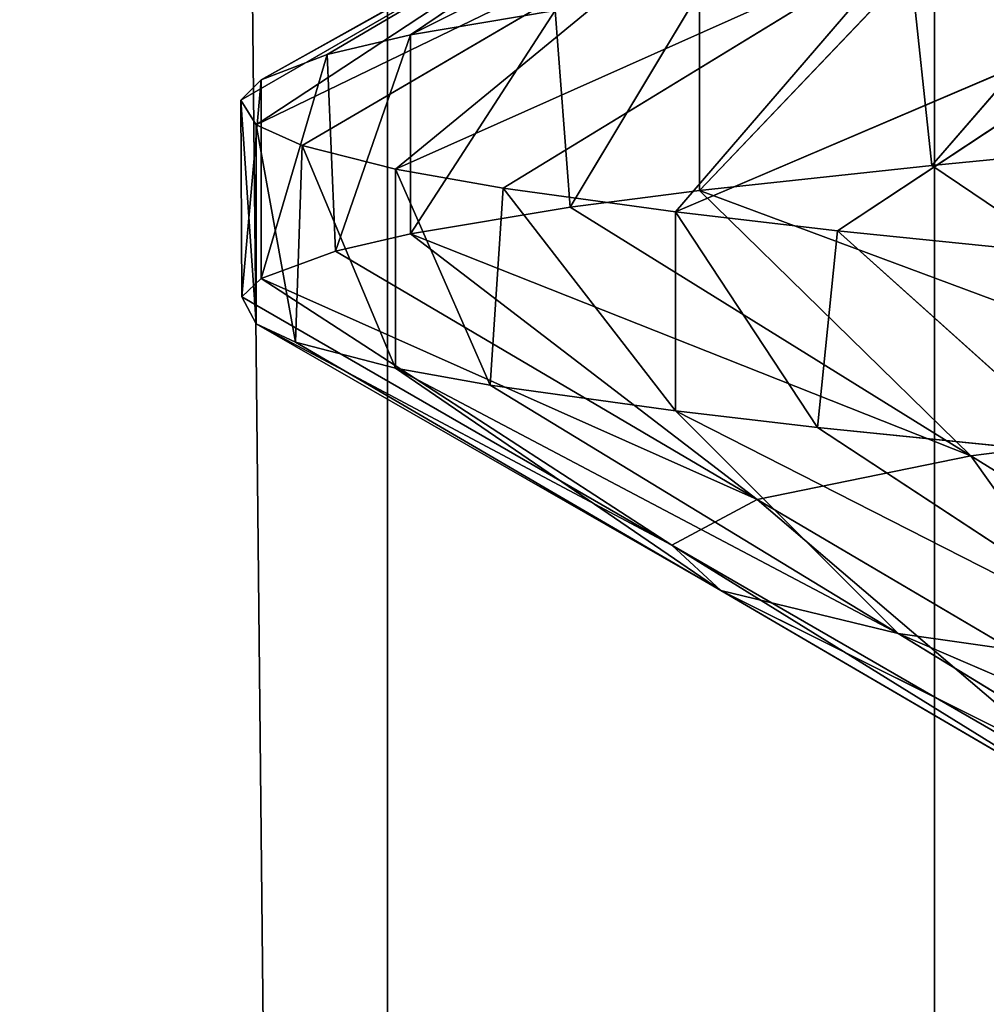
# Model space of a CAD drawing. Extents: x 12 to 103, y 2 to 366.
# Tile 601 of 656: x 55.584 to 56.192, y 253.423 to 254.042. Entities that reach past the tile are written whole.
import ezdxf

# ---------------------------------------------------------------- set-up
doc = ezdxf.new("R2010")
doc.units = 0
doc.header["$LTSCALE"] = 2.54
doc.layers.get('0').update_dxf_attribs({"color": 13, "linetype": 'CONTINUOUS'})

# ---------------------------------------------------------------- blocks, each defined once
blk = doc.blocks.new('SZCZOTKA_DO_WC_EQULA_WISZ_')
at = {"color": 0}
for p, q in [((55.81517, 245.935, 66.1756), (54.56515, 365.435, 65.5575)), ((55.81517, 245.935, 66.1756), (54.56515, 365.435, 65.5575)), ((55.81517, 245.935, 66.1756), (55.81517, 365.435, 66.1756)), ((55.81517, 245.935, 66.1756), (55.81517, 365.435, 66.1756)), ((56.15921, 245.935, 51.14445), (56.15921, 365.435, 51.14445)), ((56.15921, 245.935, 51.14445), (56.15921, 365.435, 51.14445)), ((56.17339, 254.20445, 59.6977), (55.82954, 254.03284, 59.51637)), ((56.17339, 254.20445, 59.6977), (55.82954, 254.03284, 59.51637)), ((55.73567, 254.00462, 59.00193), (56.04299, 254.17679, 59.24123)), ((55.73567, 254.00462, 59.00193), (56.04299, 254.17679, 59.24123)), ((56.04299, 254.17679, 59.24123), (55.77729, 254.02054, 59.29266)), ((56.04299, 254.17679, 59.24123), (55.77729, 254.02054, 59.29266)), ((56.04299, 254.17679, 59.24123), (55.82954, 254.03284, 59.51637)), ((56.04299, 254.17679, 59.24123), (55.82954, 254.03284, 59.51637)), ((55.72297, 253.99182, 58.76717), (55.99357, 254.14807, 58.76315)), ((55.72297, 253.99182, 58.76717), (55.99357, 254.14807, 58.76315)), ((55.99357, 254.14807, 58.76315), (55.73255, 253.97618, 58.47901)), ((55.99357, 254.14807, 58.76315), (55.73255, 253.97618, 58.47901)), ((55.73567, 254.00462, 59.00193), (55.99357, 254.14807, 58.76315)), ((55.73567, 254.00462, 59.00193), (55.99357, 254.14807, 58.76315)), ((56.02855, 254.11961, 58.28525), (55.73255, 253.97618, 58.47901)), ((56.02855, 254.11961, 58.28525), (55.73255, 253.97618, 58.47901)), ((56.02855, 254.11961, 58.28525), (55.76141, 253.96336, 58.24188)), ((56.02855, 254.11961, 58.28525), (55.76141, 253.96336, 58.24188)), ((55.82027, 253.94838, 57.9635), (56.02855, 254.11961, 58.28525)), ((55.82027, 253.94838, 57.9635), (56.02855, 254.11961, 58.28525)), ((55.82027, 253.94838, 57.9635), (56.14368, 254.0927, 57.82908)), ((55.82027, 253.94838, 57.9635), (56.14368, 254.0927, 57.82908)), ((55.88797, 253.93643, 57.74048), (56.14368, 254.0927, 57.82908)), ((55.88797, 253.93643, 57.74048), (56.14368, 254.0927, 57.82908)), ((56.14368, 254.0927, 57.82908), (55.9962, 253.9216, 57.47102)), ((56.14368, 254.0927, 57.82908), (55.9962, 253.9216, 57.47102)), ((56.2755, 254.08714, 60.45801), (56.15751, 253.95082, 60.2783)), ((56.2755, 254.08714, 60.45801), (56.15751, 253.95082, 60.2783)), ((56.14416, 254.07446, 60.25608), (56.01133, 253.935, 60.00669)), ((56.14416, 254.07446, 60.25608), (56.01133, 253.935, 60.00669)), ((56.14416, 254.07446, 60.25608), (56.15751, 253.95082, 60.2783)), ((56.14416, 254.07446, 60.25608), (56.15751, 253.95082, 60.2783)), ((56.01133, 254.06, 60.00669), (55.92994, 253.92455, 59.81845)), ((56.01133, 254.06, 60.00669), (55.92994, 253.92455, 59.81845)), ((56.3348, 254.06601, 57.40065), (55.9962, 253.9216, 57.47102)), ((56.3348, 254.06601, 57.40065), (55.9962, 253.9216, 57.47102)), ((56.01133, 254.06, 60.00669), (56.01133, 253.935, 60.00669)), ((56.01133, 254.06, 60.00669), (56.01133, 253.935, 60.00669)), ((56.3348, 254.06601, 57.40065), (56.09803, 253.90974, 57.26957)), ((56.3348, 254.06601, 57.40065), (56.09803, 253.90974, 57.26957)), ((55.92061, 254.0482, 59.79439), (55.82954, 253.90784, 59.51637)), ((55.92061, 254.0482, 59.79439), (55.82954, 253.90784, 59.51637)), ((55.92061, 254.0482, 59.79439), (55.82954, 254.03284, 59.51637)), ((55.92061, 254.0482, 59.79439), (55.82954, 254.03284, 59.51637)), ((55.92061, 254.0482, 59.79439), (55.92994, 253.92455, 59.81845)), ((55.92061, 254.0482, 59.79439), (55.92994, 253.92455, 59.81845)), ((55.82954, 254.03284, 59.51637), (55.77729, 254.02054, 59.29266)), ((55.82954, 254.03284, 59.51637), (55.77729, 254.02054, 59.29266)), ((55.82954, 254.03284, 59.51637), (55.78241, 253.89696, 59.3185)), ((55.82954, 254.03284, 59.51637), (55.78241, 253.89696, 59.3185)), ((55.82954, 254.03284, 59.51637), (55.82954, 253.90784, 59.51637)), ((55.82954, 254.03284, 59.51637), (55.82954, 253.90784, 59.51637)), ((55.77729, 254.02054, 59.29266), (55.73567, 253.87962, 59.00193)), ((55.77729, 254.02054, 59.29266), (55.73567, 253.87962, 59.00193)), ((55.77729, 254.02054, 59.29266), (55.73567, 254.00462, 59.00193)), ((55.77729, 254.02054, 59.29266), (55.73567, 254.00462, 59.00193)), ((55.77729, 254.02054, 59.29266), (55.78241, 253.89696, 59.3185)), ((55.77729, 254.02054, 59.29266), (55.78241, 253.89696, 59.3185)), ((55.73567, 254.00462, 59.00193), (55.72297, 253.99182, 58.76717)), ((55.73567, 254.00462, 59.00193), (55.72297, 253.99182, 58.76717)), ((55.73567, 254.00462, 59.00193), (55.72348, 253.86826, 58.79364)), ((55.73567, 254.00462, 59.00193), (55.72348, 253.86826, 58.79364)), ((55.73567, 254.00462, 59.00193), (55.73567, 253.87962, 59.00193)), ((55.73567, 254.00462, 59.00193), (55.73567, 253.87962, 59.00193)), ((55.72297, 253.99182, 58.76717), (55.72348, 253.86826, 58.79364)), ((55.72297, 253.99182, 58.76717), (55.72348, 253.86826, 58.79364)), ((55.72297, 253.99182, 58.76717), (55.73255, 253.85118, 58.47901)), ((55.72297, 253.99182, 58.76717), (55.73255, 253.85118, 58.47901)), ((55.72297, 253.99182, 58.76717), (55.73255, 253.97618, 58.47901)), ((55.72297, 253.99182, 58.76717), (55.73255, 253.97618, 58.47901)), ((55.73255, 253.97618, 58.47901), (55.73255, 253.85118, 58.47901)), ((55.73255, 253.97618, 58.47901), (55.73255, 253.85118, 58.47901)), ((55.73255, 253.97618, 58.47901), (55.75732, 253.83975, 58.26777)), ((55.73255, 253.97618, 58.47901), (55.75732, 253.83975, 58.26777)), ((55.73255, 253.97618, 58.47901), (55.76141, 253.96336, 58.24188)), ((55.73255, 253.97618, 58.47901), (55.76141, 253.96336, 58.24188)), ((55.76141, 253.96336, 58.24188), (55.75732, 253.83975, 58.26777)), ((55.76141, 253.96336, 58.24188), (55.75732, 253.83975, 58.26777)), ((55.76141, 253.96336, 58.24188), (55.82027, 253.82338, 57.96349)), ((55.76141, 253.96336, 58.24188), (55.82027, 253.82338, 57.96349)), ((55.76141, 253.96336, 58.24188), (55.82027, 253.94838, 57.9635)), ((55.76141, 253.96336, 58.24188), (55.82027, 253.94838, 57.9635)), ((56.15751, 253.95082, 60.2783), (56.2755, 253.96214, 60.45801)), ((56.15751, 253.95082, 60.2783), (56.2755, 253.96214, 60.45801)), ((56.01133, 253.935, 60.00669), (56.15751, 253.95082, 60.2783)), ((56.01133, 253.935, 60.00669), (56.15751, 253.95082, 60.2783)), ((56.15751, 253.95082, 60.2783), (56.38891, 253.79457, 60.13796)), ((56.15751, 253.95082, 60.2783), (56.38891, 253.79457, 60.13796)), ((55.82027, 253.94838, 57.9635), (55.82027, 253.82338, 57.96349)), ((55.82027, 253.94838, 57.9635), (55.82027, 253.82338, 57.96349)), ((55.82027, 253.94838, 57.9635), (55.8797, 253.81273, 57.76465)), ((55.82027, 253.94838, 57.9635), (55.8797, 253.81273, 57.76465)), ((55.82027, 253.94838, 57.9635), (55.88797, 253.93643, 57.74048)), ((55.82027, 253.94838, 57.9635), (55.88797, 253.93643, 57.74048)), ((55.88797, 253.93643, 57.74048), (55.8797, 253.81273, 57.76465)), ((55.88797, 253.93643, 57.74048), (55.8797, 253.81273, 57.76465)), ((55.88797, 253.93643, 57.74048), (55.9962, 253.7966, 57.47102)), ((55.88797, 253.93643, 57.74048), (55.9962, 253.7966, 57.47102)), ((55.88797, 253.93643, 57.74048), (55.9962, 253.9216, 57.47102)), ((55.88797, 253.93643, 57.74048), (55.9962, 253.9216, 57.47102)), ((55.92994, 253.92455, 59.81845), (56.01133, 253.935, 60.00669)), ((55.92994, 253.92455, 59.81845), (56.01133, 253.935, 60.00669)), ((56.01133, 253.935, 60.00669), (56.38891, 253.79457, 60.13796)), ((56.01133, 253.935, 60.00669), (56.38891, 253.79457, 60.13796)), ((56.01133, 253.935, 60.00669), (56.18187, 253.76828, 59.7196)), ((56.01133, 253.935, 60.00669), (56.18187, 253.76828, 59.7196)), ((55.82954, 253.90784, 59.51637), (55.92994, 253.92455, 59.81845)), ((55.82954, 253.90784, 59.51637), (55.92994, 253.92455, 59.81845)), ((55.92994, 253.92455, 59.81845), (56.18187, 253.76828, 59.7196)), ((55.92994, 253.92455, 59.81845), (56.18187, 253.76828, 59.7196)), ((55.9962, 253.9216, 57.47102), (55.9962, 253.7966, 57.47102)), ((55.9962, 253.9216, 57.47102), (55.9962, 253.7966, 57.47102)), ((55.9962, 253.9216, 57.47102), (56.08547, 253.78613, 57.29247)), ((55.9962, 253.9216, 57.47102), (56.08547, 253.78613, 57.29247)), ((55.9962, 253.9216, 57.47102), (56.09803, 253.90974, 57.26957)), ((55.9962, 253.9216, 57.47102), (56.09803, 253.90974, 57.26957)), ((55.78241, 253.89696, 59.3185), (55.82954, 253.90784, 59.51637)), ((55.78241, 253.89696, 59.3185), (55.82954, 253.90784, 59.51637)), ((56.18187, 253.76828, 59.7196), (55.82954, 253.90784, 59.51637)), ((55.82954, 253.90784, 59.51637), (56.04765, 253.74071, 59.26474)), ((55.82954, 253.90784, 59.51637), (56.04765, 253.74071, 59.26474)), ((56.18187, 253.76828, 59.7196), (55.82954, 253.90784, 59.51637)), ((56.09803, 253.90974, 57.26957), (56.08547, 253.78613, 57.29247)), ((56.09803, 253.90974, 57.26957), (56.08547, 253.78613, 57.29247)), ((56.09803, 253.90974, 57.26957), (56.25496, 253.76881, 57.0166)), ((56.09803, 253.90974, 57.26957), (56.25496, 253.76881, 57.0166)), ((56.09803, 253.90974, 57.26957), (56.25496, 253.89381, 57.0166)), ((56.09803, 253.90974, 57.26957), (56.25496, 253.89381, 57.0166)), ((55.73567, 253.87962, 59.00193), (55.78241, 253.89696, 59.3185)), ((55.73567, 253.87962, 59.00193), (55.78241, 253.89696, 59.3185)), ((55.78241, 253.89696, 59.3185), (56.04765, 253.74071, 59.26474)), ((55.78241, 253.89696, 59.3185), (56.04765, 253.74071, 59.26474)), ((55.72348, 253.86826, 58.79364), (55.73567, 253.87962, 59.00193)), ((55.72348, 253.86826, 58.79364), (55.73567, 253.87962, 59.00193)), ((56.04765, 253.74071, 59.26474), (55.73567, 253.87962, 59.00193)), ((55.73567, 253.87962, 59.00193), (55.99403, 253.71201, 58.78723)), ((55.73567, 253.87962, 59.00193), (55.99403, 253.71201, 58.78723)), ((56.04765, 253.74071, 59.26474), (55.73567, 253.87962, 59.00193)), ((55.73255, 253.85118, 58.47901), (55.72348, 253.86826, 58.79364)), ((55.72348, 253.86826, 58.79364), (55.99403, 253.71201, 58.78723)), ((55.72348, 253.86826, 58.79364), (55.99403, 253.71201, 58.78723)), ((55.73255, 253.85118, 58.47901), (55.72348, 253.86826, 58.79364)), ((55.75732, 253.83975, 58.26777), (55.73255, 253.85118, 58.47901)), ((55.99403, 253.71201, 58.78723), (55.73255, 253.85118, 58.47901)), ((55.73255, 253.85118, 58.47901), (56.02483, 253.6835, 58.3088)), ((55.73255, 253.85118, 58.47901), (56.02483, 253.6835, 58.3088)), ((55.75732, 253.83975, 58.26777), (55.73255, 253.85118, 58.47901)), ((55.99403, 253.71201, 58.78723), (55.73255, 253.85118, 58.47901)), ((55.82027, 253.82338, 57.96349), (55.75732, 253.83975, 58.26777)), ((55.75732, 253.83975, 58.26777), (56.02483, 253.6835, 58.3088)), ((55.75732, 253.83975, 58.26777), (56.02483, 253.6835, 58.3088)), ((55.82027, 253.82338, 57.96349), (55.75732, 253.83975, 58.26777)), ((55.8797, 253.81273, 57.76465), (55.82027, 253.82338, 57.96349)), ((56.02483, 253.6835, 58.3088), (55.82027, 253.82338, 57.96349)), ((55.82027, 253.82338, 57.96349), (56.13617, 253.65648, 57.85107)), ((55.82027, 253.82338, 57.96349), (56.13617, 253.65648, 57.85107)), ((55.8797, 253.81273, 57.76465), (55.82027, 253.82338, 57.96349)), ((56.02483, 253.6835, 58.3088), (55.82027, 253.82338, 57.96349)), ((55.9962, 253.7966, 57.47102), (55.8797, 253.81273, 57.76465)), ((55.8797, 253.81273, 57.76465), (56.13617, 253.65648, 57.85107)), ((55.8797, 253.81273, 57.76465), (56.13617, 253.65648, 57.85107)), ((55.9962, 253.7966, 57.47102), (55.8797, 253.81273, 57.76465)), ((56.08547, 253.78613, 57.29247), (55.9962, 253.7966, 57.47102)), ((56.13617, 253.65648, 57.85107), (55.9962, 253.7966, 57.47102)), ((55.9962, 253.7966, 57.47102), (56.32338, 253.62988, 57.42149)), ((55.9962, 253.7966, 57.47102), (56.32338, 253.62988, 57.42149)), ((56.08547, 253.78613, 57.29247), (55.9962, 253.7966, 57.47102)), ((56.13617, 253.65648, 57.85107), (55.9962, 253.7966, 57.47102)), ((56.18187, 253.76828, 59.7196), (56.38891, 253.79457, 60.13796)), ((56.18187, 253.76828, 59.7196), (56.38891, 253.79457, 60.13796)), ((56.25496, 253.76881, 57.0166), (56.08547, 253.78613, 57.29247)), ((56.08547, 253.78613, 57.29247), (56.32338, 253.62988, 57.42149)), ((56.08547, 253.78613, 57.29247), (56.32338, 253.62988, 57.42149)), ((56.25496, 253.76881, 57.0166), (56.08547, 253.78613, 57.29247)), ((56.04765, 253.74071, 59.26474), (56.18187, 253.76828, 59.7196)), ((56.04765, 253.74071, 59.26474), (56.18187, 253.76828, 59.7196)), ((56.18187, 253.76828, 59.7196), (56.4338, 253.61205, 59.62075)), ((56.18187, 253.76828, 59.7196), (56.4338, 253.61205, 59.62075)), ((56.18187, 253.76828, 59.7196), (56.31289, 253.58446, 59.21099)), ((56.18187, 253.76828, 59.7196), (56.31289, 253.58446, 59.21099)), ((55.99403, 253.71201, 58.78723), (56.04765, 253.74071, 59.26474)), ((55.99403, 253.71201, 58.78723), (56.04765, 253.74071, 59.26474)), ((56.04765, 253.74071, 59.26474), (56.31289, 253.58446, 59.21099)), ((56.04765, 253.74071, 59.26474), (56.31289, 253.58446, 59.21099)), ((56.04765, 253.74071, 59.26474), (56.26459, 253.55576, 58.78083)), ((56.04765, 253.74071, 59.26474), (56.26459, 253.55576, 58.78083)), ((56.02483, 253.6835, 58.3088), (55.99403, 253.71201, 58.78723)), ((55.99403, 253.71201, 58.78723), (56.26459, 253.55576, 58.78083)), ((55.99403, 253.71201, 58.78723), (56.26459, 253.55576, 58.78083)), ((55.99403, 253.71201, 58.78723), (56.29233, 253.52725, 58.34983)), ((55.99403, 253.71201, 58.78723), (56.29233, 253.52725, 58.34983)), ((56.02483, 253.6835, 58.3088), (55.99403, 253.71201, 58.78723)), ((56.13617, 253.65648, 57.85107), (56.02483, 253.6835, 58.3088)), ((56.02483, 253.6835, 58.3088), (56.29233, 253.52725, 58.34983)), ((56.02483, 253.6835, 58.3088), (56.29233, 253.52725, 58.34983)), ((56.02483, 253.6835, 58.3088), (56.39263, 253.50023, 57.9375)), ((56.02483, 253.6835, 58.3088), (56.39263, 253.50023, 57.9375)), ((56.13617, 253.65648, 57.85107), (56.02483, 253.6835, 58.3088)), ((56.32338, 253.62988, 57.42149), (56.13617, 253.65648, 57.85107)), ((56.13617, 253.65648, 57.85107), (56.39263, 253.50023, 57.9375)), ((56.13617, 253.65648, 57.85107), (56.39263, 253.50023, 57.9375)), ((56.13617, 253.65648, 57.85107), (56.56128, 253.47363, 57.55051)), ((56.13617, 253.65648, 57.85107), (56.56128, 253.47363, 57.55051)), ((56.32338, 253.62988, 57.42149), (56.13617, 253.65648, 57.85107))]:
    blk.add_line(p, q, dxfattribs=at)
mesh = blk.add_polyface(dxfattribs=at)
corners = [(55.81517, 245.935, 66.1756), (54.56515, 365.435, 65.5575), (54.56515, 245.935, 65.5575)]
mesh.append_faces([[corners[k] for k in face] for face in [(0, 1, 2)]], dxfattribs={"color": 0})
mesh = blk.add_polyface(dxfattribs=at)
corners = [(55.81517, 365.435, 66.1756), (54.56515, 365.435, 65.5575), (55.81517, 245.935, 66.1756)]
mesh.append_faces([[corners[k] for k in face] for face in [(0, 1, 2)]], dxfattribs={"color": 0})
mesh = blk.add_polyface(dxfattribs=at)
corners = [(56.15921, 245.935, 51.14445), (54.88222, 245.935, 51.70472), (56.15921, 365.435, 51.14445)]
mesh.append_faces([[corners[k] for k in face] for face in [(0, 1, 2)]], dxfattribs={"color": 0})
mesh = blk.add_polyface(dxfattribs=at)
corners = [(56.15921, 365.435, 51.14445), (54.88222, 245.935, 51.70472), (54.88222, 365.435, 51.70472)]
mesh.append_faces([[corners[k] for k in face] for face in [(0, 1, 2)]], dxfattribs={"color": 0})
mesh = blk.add_polyface(dxfattribs=at)
corners = [(57.15353, 245.935, 66.56725), (55.81517, 365.435, 66.1756), (55.81517, 245.935, 66.1756)]
mesh.append_faces([[corners[k] for k in face] for face in [(0, 1, 2)]], dxfattribs={"color": 0})
mesh = blk.add_polyface(dxfattribs=at)
corners = [(57.15353, 365.435, 66.56725), (55.81517, 365.435, 66.1756), (57.15353, 245.935, 66.56725)]
mesh.append_faces([[corners[k] for k in face] for face in [(0, 1, 2)]], dxfattribs={"color": 0})
mesh = blk.add_polyface(dxfattribs=at)
corners = [(57.5141, 245.935, 50.81445), (56.15921, 245.935, 51.14445), (57.5141, 365.435, 50.81445)]
mesh.append_faces([[corners[k] for k in face] for face in [(0, 1, 2)]], dxfattribs={"color": 0})
mesh = blk.add_polyface(dxfattribs=at)
corners = [(57.5141, 365.435, 50.81445), (56.15921, 245.935, 51.14445), (56.15921, 365.435, 51.14445)]
mesh.append_faces([[corners[k] for k in face] for face in [(0, 1, 2)]], dxfattribs={"color": 0})
mesh = blk.add_polyface(dxfattribs=at)
corners = [(55.92061, 254.0482, 59.79439), (56.17339, 254.20445, 59.6977), (55.82954, 254.03284, 59.51637)]
mesh.append_faces([[corners[k] for k in face] for face in [(0, 1, 2)]], dxfattribs={"color": 0})
mesh = blk.add_polyface(dxfattribs=at)
corners = [(56.17339, 254.20445, 59.6977), (56.04299, 254.17679, 59.24123), (55.82954, 254.03284, 59.51637)]
mesh.append_faces([[corners[k] for k in face] for face in [(0, 1, 2)]], dxfattribs={"color": 0})
mesh = blk.add_polyface(dxfattribs=at)
corners = [(56.04299, 254.17679, 59.24123), (55.99357, 254.14807, 58.76315), (55.73567, 254.00462, 59.00193)]
mesh.append_faces([[corners[k] for k in face] for face in [(0, 1, 2)]], dxfattribs={"color": 0})
mesh = blk.add_polyface(dxfattribs=at)
corners = [(55.77729, 254.02054, 59.29266), (56.04299, 254.17679, 59.24123), (55.73567, 254.00462, 59.00193)]
mesh.append_faces([[corners[k] for k in face] for face in [(0, 1, 2)]], dxfattribs={"color": 0})
mesh = blk.add_polyface(dxfattribs=at)
corners = [(55.82954, 254.03284, 59.51637), (56.04299, 254.17679, 59.24123), (55.77729, 254.02054, 59.29266)]
mesh.append_faces([[corners[k] for k in face] for face in [(0, 1, 2)]], dxfattribs={"color": 0})
mesh = blk.add_polyface(dxfattribs=at)
corners = [(55.72297, 253.99182, 58.76717), (55.99357, 254.14807, 58.76315), (55.73255, 253.97618, 58.47901)]
mesh.append_faces([[corners[k] for k in face] for face in [(0, 1, 2)]], dxfattribs={"color": 0})
mesh = blk.add_polyface(dxfattribs=at)
corners = [(55.73567, 254.00462, 59.00193), (55.99357, 254.14807, 58.76315), (55.72297, 253.99182, 58.76717)]
mesh.append_faces([[corners[k] for k in face] for face in [(0, 1, 2)]], dxfattribs={"color": 0})
mesh = blk.add_polyface(dxfattribs=at)
corners = [(55.99357, 254.14807, 58.76315), (56.02855, 254.11961, 58.28525), (55.73255, 253.97618, 58.47901)]
mesh.append_faces([[corners[k] for k in face] for face in [(0, 1, 2)]], dxfattribs={"color": 0})
mesh = blk.add_polyface(dxfattribs=at)
corners = [(55.73255, 253.97618, 58.47901), (56.02855, 254.11961, 58.28525), (55.76141, 253.96336, 58.24188)]
mesh.append_faces([[corners[k] for k in face] for face in [(0, 1, 2)]], dxfattribs={"color": 0})
mesh = blk.add_polyface(dxfattribs=at)
corners = [(56.02855, 254.11961, 58.28525), (55.82027, 253.94838, 57.9635), (55.76141, 253.96336, 58.24188)]
mesh.append_faces([[corners[k] for k in face] for face in [(0, 1, 2)]], dxfattribs={"color": 0})
mesh = blk.add_polyface(dxfattribs=at)
corners = [(56.02855, 254.11961, 58.28525), (56.14368, 254.0927, 57.82908), (55.82027, 253.94838, 57.9635)]
mesh.append_faces([[corners[k] for k in face] for face in [(0, 1, 2)]], dxfattribs={"color": 0})
mesh = blk.add_polyface(dxfattribs=at)
corners = [(55.82027, 253.94838, 57.9635), (56.14368, 254.0927, 57.82908), (55.88797, 253.93643, 57.74048)]
mesh.append_faces([[corners[k] for k in face] for face in [(0, 1, 2)]], dxfattribs={"color": 0})
mesh = blk.add_polyface(dxfattribs=at)
corners = [(56.14368, 254.0927, 57.82908), (55.9962, 253.9216, 57.47102), (55.88797, 253.93643, 57.74048)]
mesh.append_faces([[corners[k] for k in face] for face in [(0, 1, 2)]], dxfattribs={"color": 0})
mesh = blk.add_polyface(dxfattribs=at)
corners = [(56.14368, 254.0927, 57.82908), (56.3348, 254.06601, 57.40065), (55.9962, 253.9216, 57.47102)]
mesh.append_faces([[corners[k] for k in face] for face in [(0, 1, 2)]], dxfattribs={"color": 0})
mesh = blk.add_polyface(dxfattribs=at)
corners = [(56.2755, 254.08714, 60.45801), (56.14416, 254.07446, 60.25608), (56.15751, 253.95082, 60.2783)]
mesh.append_faces([[corners[k] for k in face] for face in [(0, 1, 2)]], dxfattribs={"color": 0})
mesh = blk.add_polyface(dxfattribs=at)
corners = [(56.2755, 254.08714, 60.45801), (56.15751, 253.95082, 60.2783), (56.2755, 253.96214, 60.45801)]
mesh.append_faces([[corners[k] for k in face] for face in [(0, 1, 2)]], dxfattribs={"color": 0})
mesh = blk.add_polyface(dxfattribs=at)
corners = [(56.14416, 254.07446, 60.25608), (56.01133, 253.935, 60.00669), (56.15751, 253.95082, 60.2783)]
mesh.append_faces([[corners[k] for k in face] for face in [(0, 1, 2)]], dxfattribs={"color": 0})
mesh = blk.add_polyface(dxfattribs=at)
corners = [(56.14416, 254.07446, 60.25608), (56.01133, 254.06, 60.00669), (56.01133, 253.935, 60.00669)]
mesh.append_faces([[corners[k] for k in face] for face in [(0, 1, 2)]], dxfattribs={"color": 0})
mesh = blk.add_polyface(dxfattribs=at)
corners = [(56.01133, 254.06, 60.00669), (55.92061, 254.0482, 59.79439), (55.92994, 253.92455, 59.81845)]
mesh.append_faces([[corners[k] for k in face] for face in [(0, 1, 2)]], dxfattribs={"color": 0})
mesh = blk.add_polyface(dxfattribs=at)
corners = [(56.01133, 254.06, 60.00669), (55.92994, 253.92455, 59.81845), (56.01133, 253.935, 60.00669)]
mesh.append_faces([[corners[k] for k in face] for face in [(0, 1, 2)]], dxfattribs={"color": 0})
mesh = blk.add_polyface(dxfattribs=at)
corners = [(55.9962, 253.9216, 57.47102), (56.3348, 254.06601, 57.40065), (56.09803, 253.90974, 57.26957)]
mesh.append_faces([[corners[k] for k in face] for face in [(0, 1, 2)]], dxfattribs={"color": 0})
mesh = blk.add_polyface(dxfattribs=at)
corners = [(56.3348, 254.06601, 57.40065), (56.25496, 253.89381, 57.0166), (56.09803, 253.90974, 57.26957)]
mesh.append_faces([[corners[k] for k in face] for face in [(0, 1, 2)]], dxfattribs={"color": 0})
mesh = blk.add_polyface(dxfattribs=at)
corners = [(55.92061, 254.0482, 59.79439), (55.82954, 253.90784, 59.51637), (55.92994, 253.92455, 59.81845)]
mesh.append_faces([[corners[k] for k in face] for face in [(0, 1, 2)]], dxfattribs={"color": 0})
mesh = blk.add_polyface(dxfattribs=at)
corners = [(55.92061, 254.0482, 59.79439), (55.82954, 254.03284, 59.51637), (55.82954, 253.90784, 59.51637)]
mesh.append_faces([[corners[k] for k in face] for face in [(0, 1, 2)]], dxfattribs={"color": 0})
mesh = blk.add_polyface(dxfattribs=at)
corners = [(55.82954, 254.03284, 59.51637), (55.77729, 254.02054, 59.29266), (55.78241, 253.89696, 59.3185)]
mesh.append_faces([[corners[k] for k in face] for face in [(0, 1, 2)]], dxfattribs={"color": 0})
mesh = blk.add_polyface(dxfattribs=at)
corners = [(55.82954, 254.03284, 59.51637), (55.78241, 253.89696, 59.3185), (55.82954, 253.90784, 59.51637)]
mesh.append_faces([[corners[k] for k in face] for face in [(0, 1, 2)]], dxfattribs={"color": 0})
mesh = blk.add_polyface(dxfattribs=at)
corners = [(55.77729, 254.02054, 59.29266), (55.73567, 253.87962, 59.00193), (55.78241, 253.89696, 59.3185)]
mesh.append_faces([[corners[k] for k in face] for face in [(0, 1, 2)]], dxfattribs={"color": 0})
mesh = blk.add_polyface(dxfattribs=at)
corners = [(55.77729, 254.02054, 59.29266), (55.73567, 254.00462, 59.00193), (55.73567, 253.87962, 59.00193)]
mesh.append_faces([[corners[k] for k in face] for face in [(0, 1, 2)]], dxfattribs={"color": 0})
mesh = blk.add_polyface(dxfattribs=at)
corners = [(55.73567, 254.00462, 59.00193), (55.72297, 253.99182, 58.76717), (55.72348, 253.86826, 58.79364)]
mesh.append_faces([[corners[k] for k in face] for face in [(0, 1, 2)]], dxfattribs={"color": 0})
mesh = blk.add_polyface(dxfattribs=at)
corners = [(55.73567, 254.00462, 59.00193), (55.72348, 253.86826, 58.79364), (55.73567, 253.87962, 59.00193)]
mesh.append_faces([[corners[k] for k in face] for face in [(0, 1, 2)]], dxfattribs={"color": 0})
mesh = blk.add_polyface(dxfattribs=at)
corners = [(55.72297, 253.99182, 58.76717), (55.73255, 253.85118, 58.47901), (55.72348, 253.86826, 58.79364)]
mesh.append_faces([[corners[k] for k in face] for face in [(0, 1, 2)]], dxfattribs={"color": 0})
mesh = blk.add_polyface(dxfattribs=at)
corners = [(55.72297, 253.99182, 58.76717), (55.73255, 253.97618, 58.47901), (55.73255, 253.85118, 58.47901)]
mesh.append_faces([[corners[k] for k in face] for face in [(0, 1, 2)]], dxfattribs={"color": 0})
mesh = blk.add_polyface(dxfattribs=at)
corners = [(55.73255, 253.97618, 58.47901), (55.75732, 253.83975, 58.26777), (55.73255, 253.85118, 58.47901)]
mesh.append_faces([[corners[k] for k in face] for face in [(0, 1, 2)]], dxfattribs={"color": 0})
mesh = blk.add_polyface(dxfattribs=at)
corners = [(55.73255, 253.97618, 58.47901), (55.76141, 253.96336, 58.24188), (55.75732, 253.83975, 58.26777)]
mesh.append_faces([[corners[k] for k in face] for face in [(0, 1, 2)]], dxfattribs={"color": 0})
mesh = blk.add_polyface(dxfattribs=at)
corners = [(55.76141, 253.96336, 58.24188), (55.82027, 253.82338, 57.96349), (55.75732, 253.83975, 58.26777)]
mesh.append_faces([[corners[k] for k in face] for face in [(0, 1, 2)]], dxfattribs={"color": 0})
mesh = blk.add_polyface(dxfattribs=at)
corners = [(55.76141, 253.96336, 58.24188), (55.82027, 253.94838, 57.9635), (55.82027, 253.82338, 57.96349)]
mesh.append_faces([[corners[k] for k in face] for face in [(0, 1, 2)]], dxfattribs={"color": 0})
mesh = blk.add_polyface(dxfattribs=at)
corners = [(56.2755, 253.96214, 60.45801), (56.15751, 253.95082, 60.2783), (56.38891, 253.79457, 60.13796)]
mesh.append_faces([[corners[k] for k in face] for face in [(0, 1, 2)]], dxfattribs={"color": 0})
mesh = blk.add_polyface(dxfattribs=at)
corners = [(56.15751, 253.95082, 60.2783), (56.01133, 253.935, 60.00669), (56.38891, 253.79457, 60.13796)]
mesh.append_faces([[corners[k] for k in face] for face in [(0, 1, 2)]], dxfattribs={"color": 0})
mesh = blk.add_polyface(dxfattribs=at)
corners = [(55.82027, 253.94838, 57.9635), (55.8797, 253.81273, 57.76465), (55.82027, 253.82338, 57.96349)]
mesh.append_faces([[corners[k] for k in face] for face in [(0, 1, 2)]], dxfattribs={"color": 0})
mesh = blk.add_polyface(dxfattribs=at)
corners = [(55.82027, 253.94838, 57.9635), (55.88797, 253.93643, 57.74048), (55.8797, 253.81273, 57.76465)]
mesh.append_faces([[corners[k] for k in face] for face in [(0, 1, 2)]], dxfattribs={"color": 0})
mesh = blk.add_polyface(dxfattribs=at)
corners = [(55.88797, 253.93643, 57.74048), (55.9962, 253.7966, 57.47102), (55.8797, 253.81273, 57.76465)]
mesh.append_faces([[corners[k] for k in face] for face in [(0, 1, 2)]], dxfattribs={"color": 0})
mesh = blk.add_polyface(dxfattribs=at)
corners = [(55.88797, 253.93643, 57.74048), (55.9962, 253.9216, 57.47102), (55.9962, 253.7966, 57.47102)]
mesh.append_faces([[corners[k] for k in face] for face in [(0, 1, 2)]], dxfattribs={"color": 0})
mesh = blk.add_polyface(dxfattribs=at)
corners = [(56.01133, 253.935, 60.00669), (55.92994, 253.92455, 59.81845), (56.18187, 253.76828, 59.7196)]
mesh.append_faces([[corners[k] for k in face] for face in [(0, 1, 2)]], dxfattribs={"color": 0})
mesh = blk.add_polyface(dxfattribs=at)
corners = [(56.38891, 253.79457, 60.13796), (56.01133, 253.935, 60.00669), (56.18187, 253.76828, 59.7196)]
mesh.append_faces([[corners[k] for k in face] for face in [(0, 1, 2)]], dxfattribs={"color": 0})
mesh = blk.add_polyface(dxfattribs=at)
corners = [(55.92994, 253.92455, 59.81845), (55.82954, 253.90784, 59.51637), (56.18187, 253.76828, 59.7196)]
mesh.append_faces([[corners[k] for k in face] for face in [(0, 1, 2)]], dxfattribs={"color": 0})
mesh = blk.add_polyface(dxfattribs=at)
corners = [(55.9962, 253.9216, 57.47102), (56.08547, 253.78613, 57.29247), (55.9962, 253.7966, 57.47102)]
mesh.append_faces([[corners[k] for k in face] for face in [(0, 1, 2)]], dxfattribs={"color": 0})
mesh = blk.add_polyface(dxfattribs=at)
corners = [(55.9962, 253.9216, 57.47102), (56.09803, 253.90974, 57.26957), (56.08547, 253.78613, 57.29247)]
mesh.append_faces([[corners[k] for k in face] for face in [(0, 1, 2)]], dxfattribs={"color": 0})
mesh = blk.add_polyface(dxfattribs=at)
corners = [(55.82954, 253.90784, 59.51637), (55.78241, 253.89696, 59.3185), (56.04765, 253.74071, 59.26474)]
mesh.append_faces([[corners[k] for k in face] for face in [(0, 1, 2)]], dxfattribs={"color": 0})
mesh = blk.add_polyface(dxfattribs=at)
corners = [(56.18187, 253.76828, 59.7196), (55.82954, 253.90784, 59.51637), (56.04765, 253.74071, 59.26474)]
mesh.append_faces([[corners[k] for k in face] for face in [(0, 1, 2)]], dxfattribs={"color": 0})
mesh = blk.add_polyface(dxfattribs=at)
corners = [(56.09803, 253.90974, 57.26957), (56.25496, 253.76881, 57.0166), (56.08547, 253.78613, 57.29247)]
mesh.append_faces([[corners[k] for k in face] for face in [(0, 1, 2)]], dxfattribs={"color": 0})
mesh = blk.add_polyface(dxfattribs=at)
corners = [(56.09803, 253.90974, 57.26957), (56.25496, 253.89381, 57.0166), (56.25496, 253.76881, 57.0166)]
mesh.append_faces([[corners[k] for k in face] for face in [(0, 1, 2)]], dxfattribs={"color": 0})
mesh = blk.add_polyface(dxfattribs=at)
corners = [(55.78241, 253.89696, 59.3185), (55.73567, 253.87962, 59.00193), (56.04765, 253.74071, 59.26474)]
mesh.append_faces([[corners[k] for k in face] for face in [(0, 1, 2)]], dxfattribs={"color": 0})
mesh = blk.add_polyface(dxfattribs=at)
corners = [(55.73567, 253.87962, 59.00193), (55.72348, 253.86826, 58.79364), (55.99403, 253.71201, 58.78723)]
mesh.append_faces([[corners[k] for k in face] for face in [(0, 1, 2)]], dxfattribs={"color": 0})
mesh = blk.add_polyface(dxfattribs=at)
corners = [(56.04765, 253.74071, 59.26474), (55.73567, 253.87962, 59.00193), (55.99403, 253.71201, 58.78723)]
mesh.append_faces([[corners[k] for k in face] for face in [(0, 1, 2)]], dxfattribs={"color": 0})
mesh = blk.add_polyface(dxfattribs=at)
corners = [(55.72348, 253.86826, 58.79364), (55.73255, 253.85118, 58.47901), (55.99403, 253.71201, 58.78723)]
mesh.append_faces([[corners[k] for k in face] for face in [(0, 1, 2)]], dxfattribs={"color": 0})
mesh = blk.add_polyface(dxfattribs=at)
corners = [(55.99403, 253.71201, 58.78723), (55.73255, 253.85118, 58.47901), (56.02483, 253.6835, 58.3088)]
mesh.append_faces([[corners[k] for k in face] for face in [(0, 1, 2)]], dxfattribs={"color": 0})
mesh = blk.add_polyface(dxfattribs=at)
corners = [(55.73255, 253.85118, 58.47901), (55.75732, 253.83975, 58.26777), (56.02483, 253.6835, 58.3088)]
mesh.append_faces([[corners[k] for k in face] for face in [(0, 1, 2)]], dxfattribs={"color": 0})
mesh = blk.add_polyface(dxfattribs=at)
corners = [(56.02483, 253.6835, 58.3088), (55.75732, 253.83975, 58.26777), (55.82027, 253.82338, 57.96349)]
mesh.append_faces([[corners[k] for k in face] for face in [(0, 1, 2)]], dxfattribs={"color": 0})
mesh = blk.add_polyface(dxfattribs=at)
corners = [(56.02483, 253.6835, 58.3088), (55.82027, 253.82338, 57.96349), (56.13617, 253.65648, 57.85107)]
mesh.append_faces([[corners[k] for k in face] for face in [(0, 1, 2)]], dxfattribs={"color": 0})
mesh = blk.add_polyface(dxfattribs=at)
corners = [(55.82027, 253.82338, 57.96349), (55.8797, 253.81273, 57.76465), (56.13617, 253.65648, 57.85107)]
mesh.append_faces([[corners[k] for k in face] for face in [(0, 1, 2)]], dxfattribs={"color": 0})
mesh = blk.add_polyface(dxfattribs=at)
corners = [(56.13617, 253.65648, 57.85107), (55.8797, 253.81273, 57.76465), (55.9962, 253.7966, 57.47102)]
mesh.append_faces([[corners[k] for k in face] for face in [(0, 1, 2)]], dxfattribs={"color": 0})
mesh = blk.add_polyface(dxfattribs=at)
corners = [(56.13617, 253.65648, 57.85107), (55.9962, 253.7966, 57.47102), (56.32338, 253.62988, 57.42149)]
mesh.append_faces([[corners[k] for k in face] for face in [(0, 1, 2)]], dxfattribs={"color": 0})
mesh = blk.add_polyface(dxfattribs=at)
corners = [(55.9962, 253.7966, 57.47102), (56.08547, 253.78613, 57.29247), (56.32338, 253.62988, 57.42149)]
mesh.append_faces([[corners[k] for k in face] for face in [(0, 1, 2)]], dxfattribs={"color": 0})
mesh = blk.add_polyface(dxfattribs=at)
corners = [(56.38891, 253.79457, 60.13796), (56.18187, 253.76828, 59.7196), (56.4338, 253.61205, 59.62075)]
mesh.append_faces([[corners[k] for k in face] for face in [(0, 1, 2)]], dxfattribs={"color": 0})
mesh = blk.add_polyface(dxfattribs=at)
corners = [(56.32338, 253.62988, 57.42149), (56.08547, 253.78613, 57.29247), (56.25496, 253.76881, 57.0166)]
mesh.append_faces([[corners[k] for k in face] for face in [(0, 1, 2)]], dxfattribs={"color": 0})
mesh = blk.add_polyface(dxfattribs=at)
corners = [(56.18187, 253.76828, 59.7196), (56.04765, 253.74071, 59.26474), (56.31289, 253.58446, 59.21099)]
mesh.append_faces([[corners[k] for k in face] for face in [(0, 1, 2)]], dxfattribs={"color": 0})
mesh = blk.add_polyface(dxfattribs=at)
corners = [(56.18187, 253.76828, 59.7196), (56.31289, 253.58446, 59.21099), (56.4338, 253.61205, 59.62075)]
mesh.append_faces([[corners[k] for k in face] for face in [(0, 1, 2)]], dxfattribs={"color": 0})
mesh = blk.add_polyface(dxfattribs=at)
corners = [(56.04765, 253.74071, 59.26474), (55.99403, 253.71201, 58.78723), (56.26459, 253.55576, 58.78083)]
mesh.append_faces([[corners[k] for k in face] for face in [(0, 1, 2)]], dxfattribs={"color": 0})
mesh = blk.add_polyface(dxfattribs=at)
corners = [(56.04765, 253.74071, 59.26474), (56.26459, 253.55576, 58.78083), (56.31289, 253.58446, 59.21099)]
mesh.append_faces([[corners[k] for k in face] for face in [(0, 1, 2)]], dxfattribs={"color": 0})
mesh = blk.add_polyface(dxfattribs=at)
corners = [(55.99403, 253.71201, 58.78723), (56.29233, 253.52725, 58.34983), (56.26459, 253.55576, 58.78083)]
mesh.append_faces([[corners[k] for k in face] for face in [(0, 1, 2)]], dxfattribs={"color": 0})
mesh = blk.add_polyface(dxfattribs=at)
corners = [(55.99403, 253.71201, 58.78723), (56.02483, 253.6835, 58.3088), (56.29233, 253.52725, 58.34983)]
mesh.append_faces([[corners[k] for k in face] for face in [(0, 1, 2)]], dxfattribs={"color": 0})
mesh = blk.add_polyface(dxfattribs=at)
corners = [(56.29233, 253.52725, 58.34983), (56.02483, 253.6835, 58.3088), (56.39263, 253.50023, 57.9375)]
mesh.append_faces([[corners[k] for k in face] for face in [(0, 1, 2)]], dxfattribs={"color": 0})
mesh = blk.add_polyface(dxfattribs=at)
corners = [(56.02483, 253.6835, 58.3088), (56.13617, 253.65648, 57.85107), (56.39263, 253.50023, 57.9375)]
mesh.append_faces([[corners[k] for k in face] for face in [(0, 1, 2)]], dxfattribs={"color": 0})
mesh = blk.add_polyface(dxfattribs=at)
corners = [(56.39263, 253.50023, 57.9375), (56.13617, 253.65648, 57.85107), (56.56128, 253.47363, 57.55051)]
mesh.append_faces([[corners[k] for k in face] for face in [(0, 1, 2)]], dxfattribs={"color": 0})
mesh = blk.add_polyface(dxfattribs=at)
corners = [(56.13617, 253.65648, 57.85107), (56.32338, 253.62988, 57.42149), (56.56128, 253.47363, 57.55051)]
mesh.append_faces([[corners[k] for k in face] for face in [(0, 1, 2)]], dxfattribs={"color": 0})

msp = doc.modelspace()

# ---------------------------------------------------------------- block references
at = {"color": 0}
msp.add_blockref('SZCZOTKA_DO_WC_EQULA_WISZ_', (0, 0), dxfattribs=at)

doc.saveas('drawing.dxf')
